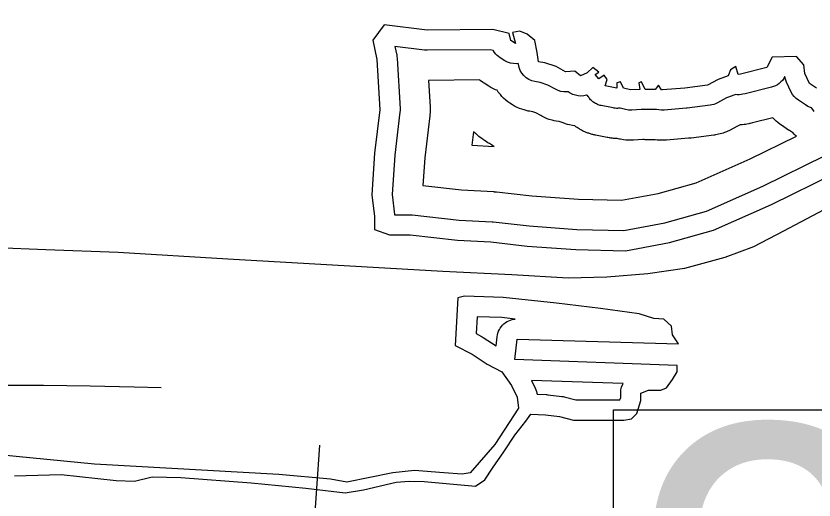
# Model space of a CAD drawing. Extents: x 1950930 to 2061844, y 904556 to 1017002.
# Drawn here: x 1978195 to 1981162, y 994137 to 995936 of the extents above; entities that cross this region are included whole.
import ezdxf

# ---------------------------------------------------------------- set-up
doc = ezdxf.new("R2010")
doc.units = 0
for name, color, linetype in [('Exist Hydrographic Buffer Line', 7, 'Continuous'), ('Exist Hydrographic Lake Shore', 7, 'Continuous'), ('Exist Railroad Mainline', 7, 'Continuous'), ('Exist Road Secondary Structure Standard Bridge Number Label', 7, 'Continuous'), ('Exist Road Secondary Type 51 Attributed', 7, 'Continuous')]:
    doc.layers.add(name, color=color, linetype=linetype)

msp = doc.modelspace()

# ---------------------------------------------------------------- linework, layer by layer
at = {"layer": 'Exist Hydrographic Buffer Line'}
msp.add_lwpolyline([(1981163, 995581.3), (1981157.8, 995588), (1981153, 995594.9), (1981149.5, 995596), (1981139.3, 995600), (1981129.9, 995605.3), (1981103.8, 995622.8), (1981095.7, 995629), (1981088.6, 995636.2), (1981082.5, 995644.3), (1981077.5, 995653.2), (1981060.1, 995690.3), (1981056, 995701.1), (1981054.2, 995709.4), (1981052.8, 995709.4), (1981049.4, 995703.4), (1981044.6, 995696.8), (1981039.2, 995690.8), (1981033.1, 995685.4), (1981026.5, 995680.7), (1981019.4, 995676.7), (1981011.9, 995673.5), (1981004.1, 995671.2), (1980906.3, 995647.2), (1980897.7, 995645.1), (1980890.7, 995643.7), (1980883.5, 995643), (1980876.3, 995642.9), (1980869.4, 995643.6), (1980867.5, 995642.8), (1980836.4, 995631.8), (1980802.7, 995613.1), (1980796.3, 995609.9), (1980789.6, 995607.4), (1980782.8, 995605.5), (1980775.8, 995604.2), (1980690.8, 995593.3), (1980689, 995593.1), (1980687.2, 995592.9), (1980604.4, 995586.4), (1980601.4, 995586.2), (1980598.4, 995586.2), (1980595.2, 995586.2), (1980585.7, 995586.8), (1980576.4, 995588.6), (1980576.2, 995588.6), (1980571.2, 995588.3), (1980534.2, 995588.3), (1980524.5, 995589), (1980523.2, 995588.8), (1980519.2, 995588.5), (1980484.4, 995586.3), (1980472.8, 995586.5), (1980461.5, 995588.4), (1980440.8, 995593.6), (1980439.6, 995593.4), (1980435.5, 995592.9), (1980431.3, 995592.7), (1980427.2, 995592.7), (1980423.1, 995593), (1980418.9, 995593.5), (1980414.9, 995594.2), (1980371.3, 995602.9), (1980367.5, 995603.7), (1980363.8, 995604.8), (1980360.2, 995606), (1980356.6, 995607.4), (1980353.1, 995609), (1980349.7, 995610.8), (1980346.4, 995612.7), (1980343.2, 995614.8), (1980340.1, 995617.1), (1980337.1, 995619.5), (1980334.3, 995622.1), (1980331.6, 995624.8), (1980329, 995627.7), (1980326.6, 995630.7), (1980324.3, 995633.8), (1980322.2, 995637), (1980320.3, 995640.3), (1980320.3, 995640.3), (1980317.6, 995642.3), (1980315.9, 995641.6), (1980305.8, 995639.4), (1980295.5, 995638.5), (1980285.2, 995639.1), (1980275.1, 995641.1), (1980265.3, 995644.4), (1980256.1, 995649.1), (1980248.6, 995654.3), (1980242.5, 995653.9), (1980231.7, 995654), (1980221.1, 995655.7), (1980210.8, 995658.8), (1980201, 995663.4), (1980172.9, 995679.2), (1980143.5, 995688.5), (1980124.2, 995692), (1980112.7, 995695.1), (1980101.8, 995699.9), (1980091.9, 995706.3), (1980083.1, 995714.3), (1980075.6, 995723.5), (1980069.8, 995733.8), (1980065.6, 995744.9), (1980063.2, 995756.5), (1980062.8, 995759.3), (1980055.4, 995758.5), (1980044.3, 995758.9), (1980033.3, 995761), (1980022.7, 995764.6), (1980012.8, 995769.8), (1979995.4, 995780.7), (1979989.5, 995784.8), (1979984, 995789.5), (1979979, 995794.6), (1979974.5, 995800.2), (1979970.6, 995806.3), (1979969.7, 995807.9), (1979958.7, 995810.7), (1979724.2, 995808.6), (1979719.3, 995808.7), (1979714.4, 995809.1), (1979603.7, 995822.7), (1979610.6, 995790.1), (1979611.6, 995784.5), (1979612.1, 995778.9), (1979623, 995591.4), (1979623.1, 995584.7), (1979622.6, 995578), (1979603.3, 995418.8), (1979594, 995272.5), (1979602, 995198.2), (1979602.1, 995197.6), (1979660.4, 995197.6), (1979664.5, 995197.5), (1979668.7, 995197.1), (1979843, 995177.7), (1979965, 995171.3), (1979967.3, 995171.1), (1979969.5, 995170.9), (1980103.1, 995155.8), (1980280.6, 995143), (1980455.1, 995138.9), (1980607.6, 995167.3), (1980762.5, 995210.8), (1980972, 995303.9), (1981203.2, 995416.9)], dxfattribs=at)
for points in [[(1980446, 995251.1), (1980582.1, 995276.5), (1980724.5, 995316.4), (1980924.7, 995405.4), (1981096.8, 995489.6), (1981093.5, 995492.4), (1981088.9, 995496.8), (1981083, 995502.9), (1981082.5, 995503.5), (1981074.7, 995507.9), (1981071.2, 995510), (1981067.8, 995512.1), (1981041.6, 995529.6), (1981038.5, 995531.7), (1981035.4, 995534), (1981027.4, 995540.2), (1981021.5, 995545.1), (1981016, 995550.3), (1981009.2, 995557.1), (1980933.2, 995538.5), (1980924.9, 995536.4), (1980922.3, 995535.8), (1980919.7, 995535.3), (1980912.6, 995533.9), (1980907.3, 995532.9), (1980902, 995532.3), (1980894.8, 995531.5), (1980889.4, 995531.1), (1980887.5, 995531.1), (1980882.6, 995529.3), (1980857.1, 995515.2), (1980854.8, 995513.9), (1980852.4, 995512.7), (1980846, 995509.5), (1980841.2, 995507.3), (1980836.3, 995505.3), (1980829.6, 995502.7), (1980824.6, 995501), (1980819.5, 995499.4), (1980812.7, 995497.5), (1980807.5, 995496.2), (1980802.3, 995495.2), (1980795.3, 995493.9), (1980792.7, 995493.5), (1980790, 995493.1), (1980705, 995482.2), (1980704.4, 995482.1), (1980703.7, 995482.1), (1980701.9, 995481.8), (1980700.5, 995481.7), (1980699.2, 995481.6), (1980697.3, 995481.4), (1980696.7, 995481.3), (1980696, 995481.3), (1980613.2, 995474.7), (1980612.1, 995474.7), (1980611, 995474.6), (1980608, 995474.4), (1980605.8, 995474.3), (1980603.6, 995474.2), (1980600.7, 995474.2), (1980599.6, 995474.2), (1980598.4, 995474.2), (1980595.2, 995474.2), (1980591.6, 995474.2), (1980588.1, 995474.4), (1980578.6, 995475), (1980571.6, 995475.7), (1980567.3, 995476.3), (1980534.2, 995476.3), (1980530.2, 995476.4), (1980526.2, 995476.6), (1980525.6, 995476.7), (1980491.4, 995474.5), (1980487.1, 995474.3), (1980482.8, 995474.3), (1980471.2, 995474.5), (1980462.6, 995474.9), (1980454.1, 995476.1), (1980442.7, 995478), (1980438.5, 995478.8), (1980434.3, 995479.8), (1980430.4, 995480.7), (1980426.7, 995480.7), (1980423.6, 995480.8), (1980420.5, 995480.9), (1980416.4, 995481.2), (1980413.3, 995481.4), (1980410.2, 995481.7), (1980406.1, 995482.2), (1980403.1, 995482.6), (1980400, 995483.1), (1980395.9, 995483.8), (1980394.4, 995484), (1980392.9, 995484.3), (1980349.3, 995493.1), (1980347.9, 995493.4), (1980346.5, 995493.7), (1980342.7, 995494.5), (1980340, 995495.2), (1980337.2, 995495.9), (1980333.5, 995497), (1980330.7, 995497.8), (1980328, 995498.7), (1980324.4, 995499.9), (1980321.7, 995500.8), (1980319, 995501.9), (1980315.4, 995503.3), (1980312.7, 995504.4), (1980310.1, 995505.5), (1980306.6, 995507.1), (1980304, 995508.3), (1980301.5, 995509.6), (1980298.1, 995511.4), (1980295.5, 995512.8), (1980293, 995514.2), (1980289.7, 995516.1), (1980287.3, 995517.6), (1980284.9, 995519.2), (1980281.6, 995521.3), (1980279.3, 995522.9), (1980276.9, 995524.5), (1980273.8, 995526.8), (1980272.5, 995527.8), (1980271.3, 995527.9), (1980263.7, 995529.2), (1980253.6, 995531.1), (1980246.1, 995532.9), (1980238.7, 995535.1), (1980228.9, 995538.5), (1980221.7, 995541.2), (1980218.1, 995542.9), (1980214.6, 995543.3), (1980204, 995545), (1980196.1, 995546.5), (1980188.3, 995548.6), (1980178, 995551.7), (1980170.4, 995554.3), (1980163, 995557.5), (1980153.2, 995562.1), (1980149.6, 995563.9), (1980146.1, 995565.8), (1980128.1, 995575.9), (1980116.5, 995579.6), (1980104.1, 995581.8), (1980099.8, 995582.7), (1980095.5, 995583.8), (1980084, 995586.8), (1980075.5, 995589.4), (1980067.3, 995592.7), (1980056.4, 995597.5), (1980048.5, 995601.4), (1980040.9, 995605.9), (1980030.9, 995612.4), (1980023.7, 995617.5), (1980016.9, 995623.2), (1980008.1, 995631.1), (1980001.7, 995637.3), (1979995.9, 995644), (1979988.4, 995653.2), (1979983.6, 995659.8), (1979978.1, 995661.9), (1979970.6, 995665.5), (1979960.7, 995670.7), (1979957, 995672.7), (1979953.4, 995674.9), (1979936, 995685.8), (1979933.8, 995687.2), (1979931.5, 995688.7), (1979925.6, 995692.8), (1979921.3, 995696), (1979918.4, 995698.3), (1979729.1, 995696.6), (1979734.8, 995597.9), (1979735, 995595.4), (1979735, 995592.9), (1979735.1, 995586.2), (1979735.1, 995581.1), (1979734.8, 995576.1), (1979734.3, 995569.4), (1979734.1, 995567), (1979733.8, 995564.5), (1979714.8, 995408.5), (1979708.3, 995305.4), (1979852.1, 995289.4), (1979970.9, 995283.1), (1979971.8, 995283.1), (1979972.6, 995283), (1979974.8, 995282.9), (1979976.5, 995282.8), (1979978.2, 995282.6), (1979980.4, 995282.4), (1979981.2, 995282.3), (1979982.1, 995282.2), (1980113.4, 995267.4), (1980286, 995254.9)], [(1979973.2, 995451.3), (1979968.4, 995453.7), (1979962.7, 995457), (1979955, 995461.5), (1979952.2, 995463.3), (1979949.4, 995465), (1979939.4, 995471.5), (1979936.7, 995473.3), (1979933.9, 995475.2), (1979926.7, 995480.3), (1979921.3, 995484.3), (1979916.2, 995488.4), (1979909.3, 995494.1), (1979906.8, 995496.3), (1979904.3, 995498.5), (1979895.9, 995506), (1979889.8, 995455.6)], [(1979980.2, 994709.9), (1979984.1, 994744), (1979985.2, 994750.8), (1979986.9, 994757.6), (1979989.3, 994764.1), (1979992.2, 994770.4), (1979995.8, 994776.4), (1979999.8, 994782.1), (1980004.4, 994787.3), (1980009.5, 994792.1), (1980014.9, 994796.4), (1980020.8, 994800.2), (1980026.9, 994803.5), (1980033.4, 994806.1), (1980040, 994808.1), (1980046.9, 994809.5), (1980050.6, 994809.9), (1980001, 994815.4), (1979909.3, 994818.2), (1979905.5, 994755.6), (1979925.3, 994745.4), (1979928.6, 994743.5), (1979931.9, 994741.5)], [(1980277, 994509.5), (1980392, 994509.5), (1980440.6, 994509.5), (1980443.3, 994518.1), (1980443.3, 994534.8), (1980444.2, 994546.1), (1980446.7, 994557.1), (1980450.9, 994567.5), (1980452, 994569.6), (1980111.3, 994581.9), (1980125.7, 994553.1), (1980128.4, 994547), (1980130.6, 994540.6), (1980132.2, 994534.1), (1980132.7, 994530.4), (1980166.2, 994529.1), (1980169.3, 994528.9), (1980172.5, 994528.6), (1980224.8, 994522), (1980229.2, 994521.3), (1980233.7, 994520.4)]]:
    msp.add_lwpolyline(points, close=True, dxfattribs=at)
at = {"layer": 'Exist Hydrographic Lake Shore'}
for points in [[(1981171.5, 995667.7), (1981145.4, 995685.1), (1981128, 995722.2), (1981123.6, 995754.9), (1981097.4, 995785.5), (1981005.9, 995783.3), (1980986.3, 995744), (1980888.3, 995720), (1980879.5, 995717.9), (1980870.8, 995748.4), (1980851.2, 995735.3), (1980842.5, 995713.5), (1980805.5, 995700.4), (1980766.2, 995678.6), (1980681.3, 995667.7), (1980598.4, 995661.2), (1980595.2, 995661.2), (1980584.3, 995678.6), (1980571.2, 995663.3), (1980534.2, 995663.3), (1980521.1, 995691.7), (1980510.2, 995687.3), (1980514.6, 995663.3), (1980479.7, 995661.2), (1980453.5, 995667.7), (1980442.6, 995691.7), (1980429.6, 995687.3), (1980429.6, 995667.7), (1980386, 995676.4), (1980392.5, 995700.4), (1980381.6, 995715.7), (1980362, 995702.6), (1980348.9, 995717.9), (1980362, 995726.6), (1980340.2, 995744), (1980318.4, 995724.4), (1980294.5, 995713.5), (1980272.7, 995730.9), (1980237.8, 995728.8), (1980203, 995748.4), (1980161.6, 995761.5), (1980137.6, 995765.8), (1980133.2, 995800.7), (1980124.5, 995844.3), (1980096.2, 995868.3), (1980067.9, 995879.2), (1980041.7, 995874.9), (1980052.6, 995833.4), (1980035.2, 995844.3), (1980028.6, 995870.5), (1979967.6, 995885.8), (1979723.6, 995883.6), (1979563.4, 995903.2), (1979522, 995846.5), (1979537.3, 995774.6), (1979548.2, 995587), (1979528.5, 995425.7), (1979518.7, 995270.8), (1979527.5, 995190.2), (1979527.5, 995142.2), (1979584.1, 995122.6), (1979660.4, 995122.6), (1979836.9, 995102.9), (1979961.1, 995096.4), (1980096.2, 995081.1), (1980277, 995068.1), (1980461.2, 995063.7), (1980624.6, 995094.2), (1980788, 995140), (1981003.7, 995236), (1981240.2, 995351.5)], [(1978190.1, 994227.4), (1978363.3, 994231.7), (1978568.1, 994209.9), (1978635.7, 994207.8), (1978701, 994223), (1978807.8, 994220.8), (1979069.3, 994201.2), (1979273, 994181.6), (1979419, 994164.2), (1979486.6, 994175.1), (1979608.6, 994203.4), (1979656.5, 994207.8), (1979713.2, 994205.6), (1979903.9, 994188.1), (1979938.7, 994212.1), (1979967.1, 994255.7), (1980008.5, 994316.8), (1980049.9, 994377.8), (1980091.3, 994430.2), (1980108.7, 994456.3), (1980163.2, 994454.2), (1980215.5, 994447.6), (1980267.8, 994434.5), (1980392, 994434.5), (1980455.2, 994434.5), (1980483.5, 994438.9), (1980503.1, 994458.5), (1980518.3, 994506.5), (1980518.3, 994534.8), (1980546.7, 994545.7), (1980592.4, 994545.7), (1980614.2, 994554.5), (1980636, 994585), (1980653.4, 994613.3), (1980653.4, 994637.3), (1980049.9, 994659.1), (1980058.6, 994735.4), (1980657.8, 994718), (1980636, 994750.7), (1980631.7, 994783.4), (1980603.3, 994809.6), (1980566.3, 994811.8), (1980511.8, 994829.2), (1980368, 994848.8), (1980204.6, 994868.5), (1980006.3, 994890.3), (1979862.5, 994894.6), (1979838.5, 994888.1), (1979827.6, 994711.5), (1979890.8, 994678.8), (1979947.4, 994641.7), (1980001.9, 994613.3), (1980036.8, 994563.2), (1980058.6, 994519.6), (1980062.9, 994478.1), (1979975.8, 994343), (1979884.2, 994238.3), (1979853.7, 994233.9), (1979786.2, 994238.3), (1979677.2, 994247), (1979596.6, 994238.3), (1979425.6, 994203.4), (1979364.6, 994214.3), (1979172.8, 994231.7), (1978487.5, 994271), (1977789.1, 994338.6)]]:
    msp.add_lwpolyline(points, dxfattribs=at)
at = {"layer": 'Exist Railroad Mainline'}
for points in [[(1983184.4, 996139.3), (1982591.3, 995860.1), (1982493.9, 995822.5), (1982121.3, 995643.1), (1981832.5, 995516.6), (1981503, 995385.1), (1981284.8, 995261.5), (1981048.5, 995136), (1980936.5, 995078.3), (1980830.4, 995038.5), (1980680.3, 994997), (1980544.3, 994977.2), (1980392.2, 994965.5), (1980248.2, 994961.9), (1980038.2, 994974.3), (1979782.4, 994986.8), (1978982.5, 995032.5), (1978574.7, 995057.4), (1978306.7, 995067.4), (1978120.7, 995074.4)], [(1977022.7, 995006.7), (1977142.6, 995008.4), (1977202.7, 994994.4), (1977278.6, 994968.2), (1977356.5, 994922), (1977512.3, 994851.7), (1977674.2, 994767.3), (1977841.9, 994685), (1977965.7, 994624.9), (1978033.7, 994596.6), (1978087.6, 994580.5), (1978155.7, 994564.3), (1978297.6, 994564.2), (1978471.6, 994561.8), (1978634.9, 994557.6), (1978735.5, 994555.1)]]:
    msp.add_lwpolyline(points, dxfattribs=at)
at = {"layer": 'Exist Road Secondary Structure Standard Bridge Number Label'}
msp.add_lwpolyline([(1980416.3, 994472.2), (1984132.2, 994472.2), (1984132.2, 992935.7), (1980416.3, 992935.7)], close=True, dxfattribs=at)
at = {"layer": 'Exist Road Secondary Type 51 Attributed'}
msp.add_lwpolyline([(1979269.6, 993535.3), (1979325.3, 994341)], dxfattribs=at)

# ---------------------------------------------------------------- texts
at = {"layer": 'Exist Road Secondary Structure Standard Bridge Number Label'}
msp.add_text('203', height=1400, dxfattribs=at).set_placement((1980466.5, 993014.8))

doc.saveas('drawing.dxf')
